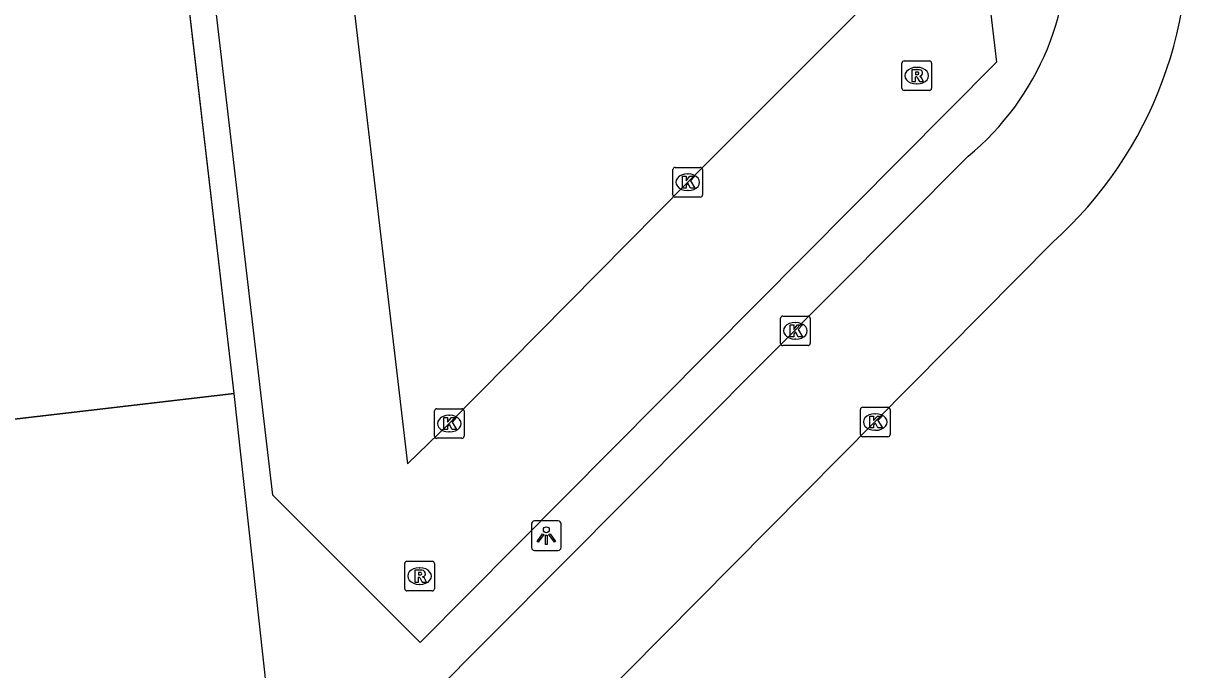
# Model space of a CAD drawing. Extents: x 161477 to 163040, y 383680 to 384868.
# Drawn here: x 161814.29 to 161853.66, y 383933.99 to 383955.84 of the extents above; entities that cross this region are included whole.
import ezdxf

# ---------------------------------------------------------------- set-up
doc = ezdxf.new("R2010")
doc.units = 0
for name, color, linetype in [('IMGEO_Groenvoorziening', 7, 'Continuous'), ('IMGEO_Hek', 7, 'Continuous'), ('IMGEO_Kolk', 7, 'Continuous'), ('IMGEO_Lichtpunt', 7, 'Continuous'), ('IMGEO_Parkeervlak_open', 7, 'Continuous'), ('IMGEO_Rijbaan_lokaal_open', 7, 'Continuous'), ('IMGEO_Rioolput', 7, 'Continuous')]:
    doc.layers.add(name, color=color, linetype=linetype)

msp = doc.modelspace()

# ---------------------------------------------------------------- linework, layer by layer
at = {"layer": 'IMGEO_Groenvoorziening'}
for points in [[(161821.416, 383943.334), (161815.61, 383993.149)], [(161821.416, 383943.334), (161782.69, 383938.808)], [(161823.018, 383928.784), (161821.416, 383943.334)]]:
    msp.add_lwpolyline(points, dxfattribs=at)
at = {"layer": 'IMGEO_Hek'}
for points in [[(161821.416, 383943.334), (161815.642, 383992.876)], [(161782.69, 383938.808), (161821.416, 383943.334)]]:
    msp.add_lwpolyline(points, dxfattribs=at)
at = {"layer": 'IMGEO_Kolk'}
for p, q in [((161836.254, 383950.045), (161836.254, 383950.897)), ((161836.329, 383950.971), (161837.181, 383950.971)), ((161837.255, 383950.897), (161837.255, 383950.045)), ((161836.742, 383950.751), (161836.767, 383950.751)), ((161836.765, 383950.191), (161836.74, 383950.191)), ((161837.181, 383949.971), (161836.329, 383949.971)), ((161839.895, 383945.022), (161839.895, 383945.874)), ((161839.97, 383945.948), (161840.822, 383945.948)), ((161840.383, 383945.728), (161840.408, 383945.728)), ((161840.896, 383945.874), (161840.896, 383945.022)), ((161840.822, 383944.948), (161839.97, 383944.948)), ((161840.406, 383945.168), (161840.381, 383945.168)), ((161828.193, 383941.888), (161828.193, 383942.74)), ((161828.268, 383942.814), (161829.12, 383942.814)), ((161828.681, 383942.594), (161828.706, 383942.594)), ((161829.194, 383942.74), (161829.194, 383941.888)), ((161842.595, 383941.939), (161842.595, 383942.791)), ((161842.67, 383942.865), (161843.522, 383942.865)), ((161843.083, 383942.645), (161843.108, 383942.645)), ((161843.596, 383942.791), (161843.596, 383941.939)), ((161829.12, 383941.814), (161828.268, 383941.814)), ((161828.704, 383942.034), (161828.679, 383942.034)), ((161843.522, 383941.865), (161842.67, 383941.865)), ((161843.106, 383942.085), (161843.081, 383942.085))]:
    msp.add_line(p, q, dxfattribs=at)
for points in [[(161836.254, 383950.045), (161836.254, 383950.897)], [(161836.329, 383950.971), (161837.181, 383950.971)], [(161837.255, 383950.897), (161837.255, 383950.045)], [(161836.575, 383950.671), (161836.698, 383950.671), (161836.698, 383950.52), (161836.828, 383950.671), (161836.992, 383950.671), (161836.846, 383950.52), (161836.999, 383950.271), (161836.847, 383950.271), (161836.762, 383950.435), (161836.698, 383950.368), (161836.698, 383950.271), (161836.575, 383950.271), (161836.575, 383950.671)], [(161837.181, 383949.971), (161836.329, 383949.971)], [(161839.895, 383945.022), (161839.895, 383945.874)], [(161839.97, 383945.948), (161840.822, 383945.948)], [(161840.896, 383945.874), (161840.896, 383945.022)], [(161840.216, 383945.648), (161840.339, 383945.648), (161840.339, 383945.497), (161840.469, 383945.648), (161840.633, 383945.648), (161840.487, 383945.497), (161840.64, 383945.248), (161840.488, 383945.248), (161840.403, 383945.412), (161840.339, 383945.345), (161840.339, 383945.248), (161840.216, 383945.248), (161840.216, 383945.648)], [(161840.822, 383944.948), (161839.97, 383944.948)], [(161828.193, 383941.888), (161828.193, 383942.74)], [(161828.268, 383942.814), (161829.12, 383942.814)], [(161829.194, 383942.74), (161829.194, 383941.888)], [(161842.595, 383941.939), (161842.595, 383942.791)], [(161842.67, 383942.865), (161843.522, 383942.865)], [(161843.596, 383942.791), (161843.596, 383941.939)], [(161828.514, 383942.514), (161828.637, 383942.514), (161828.637, 383942.363), (161828.767, 383942.514), (161828.931, 383942.514), (161828.785, 383942.363), (161828.938, 383942.114), (161828.786, 383942.114), (161828.701, 383942.278), (161828.637, 383942.211), (161828.637, 383942.114), (161828.514, 383942.114), (161828.514, 383942.514)], [(161842.916, 383942.565), (161843.039, 383942.565), (161843.039, 383942.414), (161843.169, 383942.565), (161843.333, 383942.565), (161843.187, 383942.414), (161843.34, 383942.165), (161843.188, 383942.165), (161843.103, 383942.329), (161843.039, 383942.262), (161843.039, 383942.165), (161842.916, 383942.165), (161842.916, 383942.565)], [(161829.12, 383941.814), (161828.268, 383941.814)], [(161843.522, 383941.865), (161842.67, 383941.865)]]:
    msp.add_lwpolyline(points, dxfattribs=at)
for centre, start, end in [((161836.331, 383950.895), 91.552, 178.448), ((161836.331, 383950.895), 91.552, 178.448), ((161837.179, 383950.895), 1.552, 88.448), ((161837.179, 383950.895), 1.552, 88.448), ((161836.331, 383950.047), 181.552, 268.448), ((161836.331, 383950.047), 181.552, 268.448), ((161837.179, 383950.047), 271.552, 358.448), ((161837.179, 383950.047), 271.552, 358.448), ((161839.972, 383945.872), 91.552, 178.448), ((161839.972, 383945.872), 91.552, 178.448), ((161840.82, 383945.872), 1.552, 88.448), ((161840.82, 383945.872), 1.552, 88.448), ((161839.972, 383945.024), 181.552, 268.448), ((161839.972, 383945.024), 181.552, 268.448), ((161840.82, 383945.024), 271.552, 358.448), ((161840.82, 383945.024), 271.552, 358.448), ((161828.27, 383942.738), 91.552, 178.448), ((161828.27, 383942.738), 91.552, 178.448), ((161829.118, 383942.738), 1.552, 88.448), ((161829.118, 383942.738), 1.552, 88.448), ((161842.672, 383942.789), 91.552, 178.448), ((161842.672, 383942.789), 91.552, 178.448), ((161843.52, 383942.789), 1.552, 88.448), ((161843.52, 383942.789), 1.552, 88.448), ((161828.27, 383941.89), 181.552, 268.448), ((161828.27, 383941.89), 181.552, 268.448), ((161829.118, 383941.89), 271.552, 358.448), ((161829.118, 383941.89), 271.552, 358.448), ((161842.672, 383941.941), 181.552, 268.448), ((161842.672, 383941.941), 181.552, 268.448), ((161843.52, 383941.941), 271.552, 358.448), ((161843.52, 383941.941), 271.552, 358.448)]:
    msp.add_arc(centre, 0.0765, start, end, dxfattribs=at)
for centre, major_axis, ratio, start_param, end_param in [((161836.741, 383950.471), (-0.387, 0.002), 0.722429, 4.712389, 7.853982), ((161836.766, 383950.471), (-0.39, 0.002), 0.717154, 1.570796, 4.712389), ((161840.382, 383945.448), (-0.387, 0.002), 0.722429, 4.712389, 7.853982), ((161840.407, 383945.448), (-0.39, 0.002), 0.717154, 1.570796, 4.712389), ((161828.68, 383942.314), (-0.387, 0.002), 0.722429, 4.712389, 7.853982), ((161828.705, 383942.314), (-0.39, 0.002), 0.717154, 1.570796, 4.712389), ((161843.082, 383942.365), (-0.387, 0.002), 0.722429, 4.712389, 7.853982), ((161843.107, 383942.365), (-0.39, 0.002), 0.717154, 1.570796, 4.712389)]:
    msp.add_ellipse(centre, major_axis=major_axis, ratio=ratio, start_param=start_param, end_param=end_param, dxfattribs=at)
at = {"layer": 'IMGEO_Lichtpunt'}
for p, q in [((161831.475, 383938.926), (161831.475, 383938.119)), ((161831.475, 383938.926), (161831.475, 383938.119)), ((161832.377, 383939.021), (161831.569, 383939.021)), ((161832.377, 383939.021), (161831.569, 383939.021)), ((161832.471, 383938.119), (161832.471, 383938.926)), ((161832.471, 383938.119), (161832.471, 383938.926)), ((161831.569, 383938.025), (161832.377, 383938.025)), ((161831.569, 383938.025), (161832.377, 383938.025))]:
    msp.add_line(p, q, dxfattribs=at)
for points in [[(161831.849, 383938.59), (161831.888, 383938.562), (161831.7, 383938.3), (161831.662, 383938.327), (161831.849, 383938.59)], [(161831.951, 383938.542), (161831.998, 383938.542), (161831.998, 383938.22), (161831.951, 383938.22), (161831.951, 383938.542)], [(161832.061, 383938.562), (161832.099, 383938.589), (161832.286, 383938.327), (161832.247, 383938.299), (161832.061, 383938.562)]]:
    msp.add_lwpolyline(points, dxfattribs=at)
msp.add_circle((161831.974, 383938.724), 0.0994, dxfattribs=at)
for centre, start, end in [((161831.569, 383938.926), 90, 180), ((161831.569, 383938.926), 90, 180), ((161832.377, 383938.926), 0, 90), ((161832.377, 383938.926), 0, 90), ((161831.569, 383938.119), 180, 270), ((161831.569, 383938.119), 180, 270), ((161832.377, 383938.119), 270, 0), ((161832.377, 383938.119), 270, 360)]:
    msp.add_arc(centre, 0.0946, start, end, dxfattribs=at)
at = {"layer": 'IMGEO_Parkeervlak_open'}
msp.add_lwpolyline([(161840.758, 383979.3), (161844.222, 383979.717), (161847.193, 383954.527), (161827.71, 383934.907), (161822.723, 383939.897), (161817.233, 383986.718), (161821.039, 383987.146)], dxfattribs=at)
at = {"layer": 'IMGEO_Rijbaan_lokaal_open'}
for points in [[(161821.817, 383987.472), (161827.281, 383940.955), (161828.693, 383942.315), (161836.754, 383950.471), (161842.449, 383956.165), (161842.351, 383956.938), (161841.177, 383966.787), (161839.98, 383976.737), (161839.633, 383980.183)], [(161823.305, 383928.305), (161846.234, 383951.346)], [(161826.453, 383925.353), (161829.918, 383929.086), (161849.094, 383948.445)]]:
    msp.add_lwpolyline(points, dxfattribs=at)
for centre, radius, start, end in [((161839.999, 383958.638), 13.661, 311.7413, 7.6264), ((161840.328, 383958.511), 9.285, 309.4977, 5.8437)]:
    msp.add_arc(centre, radius, start, end, dxfattribs=at)
at = {"layer": 'IMGEO_Rioolput'}
for p, q in [((161843.999, 383953.648), (161843.999, 383954.5)), ((161844.074, 383954.574), (161844.926, 383954.574)), ((161845, 383954.5), (161845, 383953.648)), ((161844.487, 383954.354), (161844.512, 383954.354)), ((161844.51, 383953.794), (161844.485, 383953.794)), ((161844.926, 383953.574), (161844.074, 383953.574)), ((161827.188, 383936.731), (161827.188, 383937.583)), ((161827.263, 383937.657), (161828.115, 383937.657)), ((161828.189, 383937.583), (161828.189, 383936.731)), ((161827.676, 383937.437), (161827.701, 383937.437)), ((161827.699, 383936.877), (161827.674, 383936.877)), ((161828.115, 383936.657), (161827.263, 383936.657))]:
    msp.add_line(p, q, dxfattribs=at)
for points in [[(161843.999, 383953.648), (161843.999, 383954.5)], [(161844.074, 383954.574), (161844.926, 383954.574)], [(161845, 383954.5), (161845, 383953.648)], [(161844.588, 383954.272), (161844.336, 383954.274), (161844.336, 383953.874)], [(161844.336, 383953.874), (161844.46, 383953.874), (161844.46, 383954.036), (161844.471, 383954.036)], [(161844.514, 383954.193), (161844.46, 383954.193), (161844.46, 383954.112)], [(161844.46, 383954.112), (161844.512, 383954.112)], [(161844.518, 383954.007), (161844.589, 383953.874), (161844.729, 383953.874), (161844.664, 383954)], [(161844.926, 383953.574), (161844.074, 383953.574)], [(161827.188, 383936.731), (161827.188, 383937.583)], [(161827.263, 383937.657), (161828.115, 383937.657)], [(161828.189, 383937.583), (161828.189, 383936.731)], [(161827.777, 383937.355), (161827.525, 383937.357), (161827.525, 383936.957)], [(161827.525, 383936.957), (161827.649, 383936.957), (161827.649, 383937.119), (161827.66, 383937.119)], [(161827.703, 383937.276), (161827.649, 383937.276), (161827.649, 383937.195)], [(161827.649, 383937.195), (161827.701, 383937.195)], [(161827.707, 383937.09), (161827.778, 383936.957), (161827.918, 383936.957), (161827.853, 383937.083)], [(161828.115, 383936.657), (161827.263, 383936.657)]]:
    msp.add_lwpolyline(points, dxfattribs=at)
for centre, radius, start, end in [((161844.076, 383954.498), 0.0765, 91.552, 178.448), ((161844.076, 383954.498), 0.0765, 91.552, 178.448), ((161844.924, 383954.498), 0.0765, 1.552, 88.448), ((161844.924, 383954.498), 0.0765, 1.552, 88.448), ((161844.47, 383953.983), 0.0533, 26.0293, 88.6989), ((161844.496, 383954.301), 0.19, 274.7715, 282.9687), ((161844.52, 383954.097), 0.0964, 77.0061, 93.1865), ((161844.534, 383954.154), 0.0378, 276.6634, 79.6772), ((161844.587, 383954.162), 0.109, 350.3612, 89.416), ((161844.585, 383954.162), 0.112, 277.5842, 350.9817), ((161844.569, 383953.947), 0.108, 29.5134, 73.7905), ((161844.076, 383953.65), 0.0765, 181.552, 268.448), ((161844.076, 383953.65), 0.0765, 181.552, 268.448), ((161844.924, 383953.65), 0.0765, 271.552, 358.448), ((161844.924, 383953.65), 0.0765, 271.552, 358.448), ((161827.265, 383937.581), 0.0765, 91.552, 178.448), ((161827.265, 383937.581), 0.0765, 91.552, 178.448), ((161828.113, 383937.581), 0.0765, 1.552, 88.448), ((161828.113, 383937.581), 0.0765, 1.552, 88.448), ((161827.659, 383937.066), 0.0533, 26.0293, 88.6989), ((161827.685, 383937.384), 0.19, 274.7715, 282.9687), ((161827.709, 383937.18), 0.0964, 77.0061, 93.1865), ((161827.723, 383937.237), 0.0378, 276.6634, 79.6772), ((161827.776, 383937.245), 0.109, 350.3612, 89.416), ((161827.774, 383937.245), 0.112, 277.5842, 350.9817), ((161827.758, 383937.03), 0.108, 29.5134, 73.7905), ((161827.265, 383936.733), 0.0765, 181.552, 268.448), ((161827.265, 383936.733), 0.0765, 181.552, 268.448), ((161828.113, 383936.733), 0.0765, 271.552, 358.448), ((161828.113, 383936.733), 0.0765, 271.552, 358.448)]:
    msp.add_arc(centre, radius, start, end, dxfattribs=at)
for centre, major_axis, ratio, start_param, end_param in [((161844.486, 383954.074), (-0.387, 0.002), 0.722429, 4.712389, 7.853982), ((161844.511, 383954.074), (-0.39, 0.002), 0.717154, 1.570796, 4.712389), ((161827.675, 383937.157), (-0.387, 0.002), 0.722429, 4.712389, 7.853982), ((161827.7, 383937.157), (-0.39, 0.002), 0.717154, 1.570796, 4.712389)]:
    msp.add_ellipse(centre, major_axis=major_axis, ratio=ratio, start_param=start_param, end_param=end_param, dxfattribs=at)

doc.saveas('drawing.dxf')
